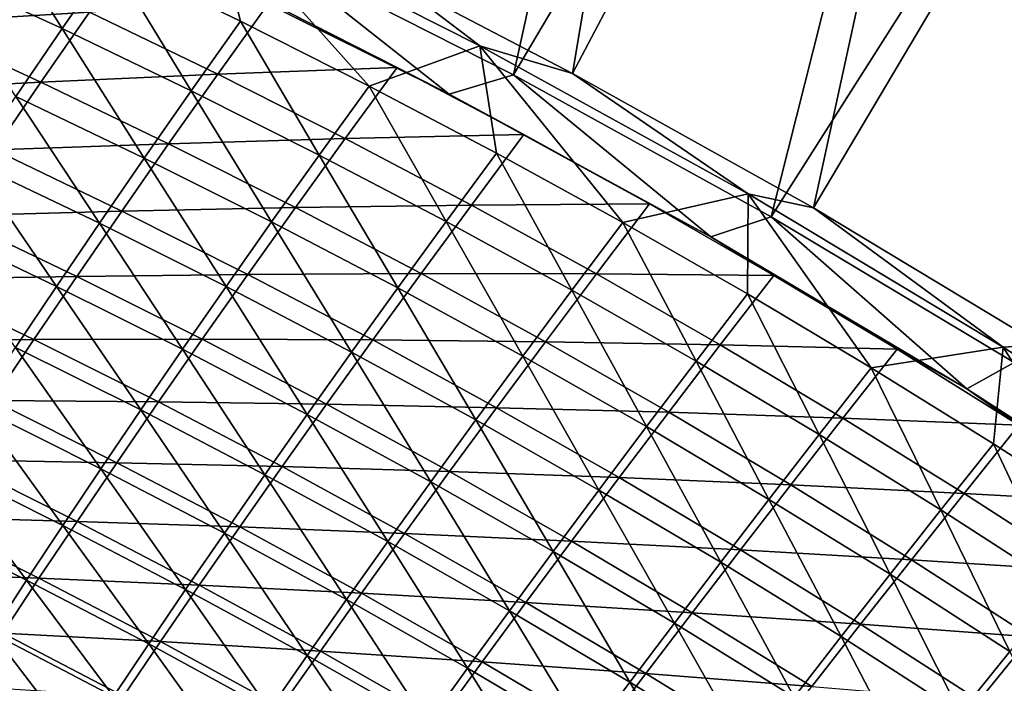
# Model space of a CAD drawing. Header units: metres. Extents: x 0 to 1400, y -1400 to 0.
# Tile 333 of 346: x 1076 to 1126, y -148 to -114. Entities that reach past the tile are written whole.
import ezdxf

# ---------------------------------------------------------------- set-up
doc = ezdxf.new("R2010")
doc.units = ezdxf.units.M

msp = doc.modelspace()

# ---------------------------------------------------------------- linework, layer by layer
at = {"layer": 'None'}
for points in [[(1103.947266, -116.800903, -32.128109), (1094.710938, -111.985725, -32.128178), (1112.746704, -64.280266, -3)], [(1127.573364, -71.975037, -3), (1103.947266, -116.800903, -32.128109), (1112.746704, -64.280266, -3)], [(1088.201904, -110.417061, -29.54307), (1100.911011, -116.87294, -29.542974), (1112.330688, -64.937813)], [(1112.330688, -64.937813), (1100.911011, -116.87294, -29.542974), (1127.141602, -72.621475)], [(1116.312256, -123.70829, -32.128021), (1103.947266, -116.800903, -32.128109), (1127.573364, -71.975037, -3)], [(1142.121826, -80.183357, -3), (1116.312256, -123.70829, -32.128021), (1127.573364, -71.975037, -3)], [(1100.911011, -116.87294, -29.542974), (1114.137207, -124.173477, -29.542881), (1127.141602, -72.621475)], [(1127.141602, -72.621475), (1114.137207, -124.173477, -29.542881), (1141.674805, -80.81839)], [(1127.97998, -130.750443, -32.127945), (1116.312256, -123.70829, -32.128021), (1142.121826, -80.183357, -3)], [(1114.137207, -124.173477, -29.542881), (1126.619507, -131.659164, -29.542799), (1141.674805, -80.81839)], [(1073.519287, -107.804306, -60.632439), (1077.740479, -114.501343, -88.451279), (1071.058472, -111.426132, -88.453133)], [(1073.519287, -107.804306, -60.632439), (1080.23291, -110.906303, -60.631657), (1077.740479, -114.501343, -88.451279)], [(1080.23291, -110.906303, -60.631657), (1085.440796, -108.430626, -32.845211), (1086.891846, -114.122429, -60.630905)], [(1085.440796, -108.430626, -32.845211), (1094.710938, -111.985725, -32.128178), (1099.187134, -115.381149, -32.845203)], [(1086.891846, -114.122429, -60.630905), (1085.440796, -108.430626, -32.845211), (1093.493652, -117.452934, -60.630188)], [(1085.440796, -108.430626, -32.845211), (1099.187134, -115.381149, -32.845203), (1093.493652, -117.452934, -60.630188)], [(1079.132935, -113.651802, -60.157154), (1072.487427, -110.573967, -60.15797), (1070.029297, -114.199089, -87.992508)], [(1083.911865, -111.035873, -30.940533), (1097.603271, -117.870934, -30.940865), (1088.201904, -110.417061, -29.54307)], [(1097.603271, -117.870934, -30.940865), (1100.911011, -116.87294, -29.542974), (1088.201904, -110.417061, -29.54307)], [(1077.740479, -114.501343, -88.451279), (1080.23291, -110.906303, -60.631657), (1084.368042, -117.690514, -88.449501)], [(1084.368042, -117.690514, -88.449501), (1080.23291, -110.906303, -60.631657), (1086.891846, -114.122429, -60.630905)], [(1097.603271, -117.870934, -30.940865), (1083.911865, -111.035873, -30.940533), (1088.36084, -113.157722, -32.353397)], [(1071.058472, -111.426132, -88.453133), (1077.740479, -114.501343, -88.451279), (1075.359985, -117.983917, -116.307114)], [(1094.710938, -111.985725, -32.128178), (1103.947266, -116.800903, -32.128109), (1099.187134, -115.381149, -32.845203)], [(1079.132935, -113.651802, -60.157154), (1085.726196, -116.843452, -60.156368), (1088.36084, -113.157722, -32.353397)], [(1085.726196, -116.843452, -60.156368), (1094.928955, -116.49247, -32.353577), (1088.36084, -113.157722, -32.353397)], [(1094.928955, -116.49247, -32.353577), (1097.603271, -117.870934, -30.940865), (1088.36084, -113.157722, -32.353397)], [(1070.029297, -114.199089, -87.992508), (1076.643188, -117.250145, -87.990387), (1079.132935, -113.651802, -60.157154)], [(1076.643188, -117.250145, -87.990387), (1085.726196, -116.843452, -60.156368), (1079.132935, -113.651802, -60.157154)], [(1067.683472, -117.708984, -115.862732), (1076.643188, -117.250145, -87.990387), (1070.029297, -114.199089, -87.992508)], [(1090.938477, -120.993896, -88.447784), (1084.368042, -117.690514, -88.449501), (1086.891846, -114.122429, -60.630905)], [(1093.493652, -117.452934, -60.630188), (1090.938477, -120.993896, -88.447784), (1086.891846, -114.122429, -60.630905)], [(1075.359985, -117.983917, -116.307114), (1077.740479, -114.501343, -88.451279), (1081.954224, -121.148262, -116.30455)], [(1081.954224, -121.148262, -116.30455), (1077.740479, -114.501343, -88.451279), (1084.368042, -117.690514, -88.449501)], [(1093.493652, -117.452934, -60.630188), (1099.187134, -115.381149, -32.845203), (1100.035889, -120.898087, -60.629501)], [(1099.187134, -115.381149, -32.845203), (1103.947266, -116.800903, -32.128109), (1112.960205, -122.98671, -32.845219)], [(1100.035889, -120.898087, -60.629501), (1099.187134, -115.381149, -32.845203), (1106.516235, -124.458008, -60.628849)], [(1099.187134, -115.381149, -32.845203), (1112.960205, -122.98671, -32.845219), (1106.516235, -124.458008, -60.628849)], [(1085.726196, -116.843452, -60.156368), (1092.264771, -120.148834, -60.155613), (1094.928955, -116.49247, -32.353577)], [(1092.264771, -120.148834, -60.155613), (1101.439697, -119.940956, -32.353752), (1094.928955, -116.49247, -32.353577)], [(1101.439697, -119.940956, -32.353752), (1097.603271, -117.870934, -30.940865), (1094.928955, -116.49247, -32.353577)], [(1076.643188, -117.250145, -87.990387), (1067.683472, -117.708984, -115.862732), (1074.263916, -120.735451, -115.859627)], [(1083.204834, -120.414825, -87.988342), (1076.643188, -117.250145, -87.990387), (1074.263916, -120.735451, -115.859627)], [(1083.204834, -120.414825, -87.988342), (1085.726196, -116.843452, -60.156368), (1076.643188, -117.250145, -87.990387)], [(1092.264771, -120.148834, -60.155613), (1085.726196, -116.843452, -60.156368), (1083.204834, -120.414825, -87.988342)], [(1097.603271, -117.870934, -30.940865), (1111.037354, -125.191483, -30.942022), (1100.911011, -116.87294, -29.542974)], [(1111.037354, -125.191483, -30.942022), (1114.137207, -124.173477, -29.542881), (1100.911011, -116.87294, -29.542974)], [(1103.947266, -116.800903, -32.128109), (1116.312256, -123.70829, -32.128021), (1112.960205, -122.98671, -32.845219)], [(1081.954224, -121.148262, -116.30455), (1084.368042, -117.690514, -88.449501), (1088.491821, -124.426567, -116.302094)], [(1084.368042, -117.690514, -88.449501), (1090.938477, -120.993896, -88.447784), (1088.491821, -124.426567, -116.302094)], [(1090.938477, -120.993896, -88.447784), (1093.493652, -117.452934, -60.630188), (1097.449585, -124.411766, -88.446152)], [(1097.449585, -124.411766, -88.446152), (1093.493652, -117.452934, -60.630188), (1100.035889, -120.898087, -60.629501)], [(1073.087402, -121.356125, -144.19429), (1075.359985, -117.983917, -116.307114), (1079.647217, -124.497505, -144.191177)], [(1079.647217, -124.497505, -144.191177), (1075.359985, -117.983917, -116.307114), (1081.954224, -121.148262, -116.30455)], [(1111.037354, -125.191483, -30.942022), (1097.603271, -117.870934, -30.940865), (1107.890625, -123.503029, -32.353924)], [(1097.603271, -117.870934, -30.940865), (1101.439697, -119.940956, -32.353752), (1107.890625, -123.503029, -32.353924)], [(1089.711914, -123.693062, -87.986374), (1092.264771, -120.148834, -60.155613), (1083.204834, -120.414825, -87.988342)], [(1089.711914, -123.693062, -87.986374), (1098.745972, -123.567871, -60.154892), (1092.264771, -120.148834, -60.155613)], [(1098.745972, -123.567871, -60.154892), (1101.439697, -119.940956, -32.353752), (1092.264771, -120.148834, -60.155613)], [(1107.890625, -123.503029, -32.353924), (1101.439697, -119.940956, -32.353752), (1098.745972, -123.567871, -60.154892)], [(1080.792358, -123.87529, -115.856621), (1074.263916, -120.735451, -115.859627), (1071.991699, -124.110008, -143.760651)], [(1083.204834, -120.414825, -87.988342), (1074.263916, -120.735451, -115.859627), (1080.792358, -123.87529, -115.856621)], [(1089.711914, -123.693062, -87.986374), (1083.204834, -120.414825, -87.988342), (1080.792358, -123.87529, -115.856621)], [(1086.150391, -127.75251, -144.188202), (1079.647217, -124.497505, -144.191177), (1081.954224, -121.148262, -116.30455)], [(1088.491821, -124.426567, -116.302094), (1086.150391, -127.75251, -144.188202), (1081.954224, -121.148262, -116.30455)], [(1088.491821, -124.426567, -116.302094), (1090.938477, -120.993896, -88.447784), (1094.969971, -127.819099, -116.299736)], [(1094.969971, -127.819099, -116.299736), (1090.938477, -120.993896, -88.447784), (1097.449585, -124.411766, -88.446152)], [(1097.449585, -124.411766, -88.446152), (1100.035889, -120.898087, -60.629501), (1103.898926, -127.94426, -88.444588)], [(1100.035889, -120.898087, -60.629501), (1106.516235, -124.458008, -60.628849), (1103.898926, -127.94426, -88.444588)], [(1070.919067, -124.619759, -172.106033), (1073.087402, -121.356125, -144.19429), (1077.443481, -127.739746, -172.102493)], [(1077.443481, -127.739746, -172.102493), (1073.087402, -121.356125, -144.19429), (1079.647217, -124.497505, -144.191177)], [(1106.516235, -124.458008, -60.628849), (1112.960205, -122.98671, -32.845219), (1112.932373, -128.132324, -60.628235)], [(1112.960205, -122.98671, -32.845219), (1119.282104, -131.920471, -60.627651), (1112.932373, -128.132324, -60.628235)], [(1112.960205, -122.98671, -32.845219), (1116.312256, -123.70829, -32.128021), (1126.058838, -130.861496, -32.845287)], [(1112.960205, -122.98671, -32.845219), (1126.058838, -130.861496, -32.845287), (1119.282104, -131.920471, -60.627651)], [(1080.792358, -123.87529, -115.856621), (1087.266357, -127.128426, -115.853729), (1089.711914, -123.693062, -87.986374)], [(1087.266357, -127.128426, -115.853729), (1096.161743, -127.084801, -87.984482), (1089.711914, -123.693062, -87.986374)], [(1096.161743, -127.084801, -87.984482), (1098.745972, -123.567871, -60.154892), (1089.711914, -123.693062, -87.986374)], [(1105.16748, -127.100441, -60.154205), (1098.745972, -123.567871, -60.154892), (1096.161743, -127.084801, -87.984482)], [(1105.16748, -127.100441, -60.154205), (1107.890625, -123.503029, -32.353924), (1098.745972, -123.567871, -60.154892)], [(1114.279297, -127.178268, -32.354088), (1107.890625, -123.503029, -32.353924), (1105.16748, -127.100441, -60.154205)], [(1111.037354, -125.191483, -30.942022), (1107.890625, -123.503029, -32.353924), (1114.279297, -127.178268, -32.354088)], [(1116.312256, -123.70829, -32.128021), (1127.97998, -130.750443, -32.127945), (1126.058838, -130.861496, -32.845287)], [(1078.485596, -127.226852, -143.757004), (1071.991699, -124.110008, -143.760651), (1069.822876, -127.375702, -171.686188)], [(1078.485596, -127.226852, -143.757004), (1080.792358, -123.87529, -115.856621), (1071.991699, -124.110008, -143.760651)], [(1087.266357, -127.128426, -115.853729), (1080.792358, -123.87529, -115.856621), (1078.485596, -127.226852, -143.757004)], [(1111.037354, -125.191483, -30.942022), (1124.188843, -133.005203, -30.944132), (1114.137207, -124.173477, -29.542881)], [(1124.188843, -133.005203, -30.944132), (1126.619507, -131.659164, -29.542799), (1114.137207, -124.173477, -29.542881)], [(1075.339355, -130.877151, -200.035233), (1070.919067, -124.619759, -172.106033), (1077.443481, -127.739746, -172.102493)], [(1077.443481, -127.739746, -172.102493), (1079.647217, -124.497505, -144.191177), (1083.911499, -130.972961, -172.099106)], [(1079.647217, -124.497505, -144.191177), (1086.150391, -127.75251, -144.188202), (1083.911499, -130.972961, -172.099106)], [(1086.150391, -127.75251, -144.188202), (1088.491821, -124.426567, -116.302094), (1092.594604, -131.121399, -144.185349)], [(1092.594604, -131.121399, -144.185349), (1088.491821, -124.426567, -116.302094), (1094.969971, -127.819099, -116.299736)], [(1094.969971, -127.819099, -116.299736), (1097.449585, -124.411766, -88.446152), (1101.386719, -131.326004, -116.297501)], [(1101.386719, -131.326004, -116.297501), (1097.449585, -124.411766, -88.446152), (1103.898926, -127.94426, -88.444588)], [(1103.898926, -127.94426, -88.444588), (1106.516235, -124.458008, -60.628849), (1110.28418, -131.590988, -88.443108)], [(1106.516235, -124.458008, -60.628849), (1112.932373, -128.132324, -60.628235), (1110.28418, -131.590988, -88.443108)], [(1124.188843, -133.005203, -30.944132), (1111.037354, -125.191483, -30.942022), (1120.603027, -130.966217, -32.354244)], [(1120.603027, -130.966217, -32.354244), (1111.037354, -125.191483, -30.942022), (1114.279297, -127.178268, -32.354088)], [(1076.281372, -130.471115, -171.682022), (1069.822876, -127.375702, -171.686188), (1067.753906, -130.534973, -199.632431)], [(1078.485596, -127.226852, -143.757004), (1069.822876, -127.375702, -171.686188), (1076.281372, -130.471115, -171.682022)], [(1084.925171, -130.456665, -143.753479), (1078.485596, -127.226852, -143.757004), (1076.281372, -130.471115, -171.682022)], [(1084.925171, -130.456665, -143.753479), (1087.266357, -127.128426, -115.853729), (1078.485596, -127.226852, -143.757004)], [(1084.925171, -130.456665, -143.753479), (1093.683228, -130.494797, -115.850952), (1087.266357, -127.128426, -115.853729)], [(1093.683228, -130.494797, -115.850952), (1096.161743, -127.084801, -87.984482), (1087.266357, -127.128426, -115.853729)], [(1102.552124, -130.58989, -87.982674), (1096.161743, -127.084801, -87.984482), (1093.683228, -130.494797, -115.850952)], [(1102.552124, -130.58989, -87.982674), (1105.16748, -127.100441, -60.154205), (1096.161743, -127.084801, -87.984482)], [(1111.526855, -130.74614, -60.153557), (1105.16748, -127.100441, -60.154205), (1102.552124, -130.58989, -87.982674)], [(1111.526855, -130.74614, -60.153557), (1114.279297, -127.178268, -32.354088), (1105.16748, -127.100441, -60.154205)], [(1120.603027, -130.966217, -32.354244), (1114.279297, -127.178268, -32.354088), (1111.526855, -130.74614, -60.153557)], [(1081.771484, -134.089813, -200.031525), (1075.339355, -130.877151, -200.035233), (1077.443481, -127.739746, -172.102493)], [(1083.911499, -130.972961, -172.099106), (1081.771484, -134.089813, -200.031525), (1077.443481, -127.739746, -172.102493)], [(1083.911499, -130.972961, -172.099106), (1086.150391, -127.75251, -144.188202), (1090.320557, -134.319656, -172.095856)], [(1090.320557, -134.319656, -172.095856), (1086.150391, -127.75251, -144.188202), (1092.594604, -131.121399, -144.185349)], [(1092.594604, -131.121399, -144.185349), (1094.969971, -127.819099, -116.299736), (1098.977295, -134.604309, -144.182632)], [(1094.969971, -127.819099, -116.299736), (1101.386719, -131.326004, -116.297501), (1098.977295, -134.604309, -144.182632)], [(1107.73938, -134.946884, -116.295372), (1101.386719, -131.326004, -116.297501), (1103.898926, -127.94426, -88.444588)], [(1107.73938, -134.946884, -116.295372), (1103.898926, -127.94426, -88.444588), (1110.28418, -131.590988, -88.443108)], [(1110.28418, -131.590988, -88.443108), (1112.932373, -128.132324, -60.628235), (1116.603027, -135.35144, -88.441719)], [(1112.932373, -128.132324, -60.628235), (1119.282104, -131.920471, -60.627651), (1116.603027, -135.35144, -88.441719)], [(1074.176514, -133.610229, -199.627869), (1076.281372, -130.471115, -171.682022), (1067.753906, -130.534973, -199.632431)], [(1073.331055, -133.912048, -227.987076), (1075.339355, -130.877151, -200.035233), (1079.727295, -137.105148, -227.983154)], [(1082.685669, -133.679092, -171.678009), (1076.281372, -130.471115, -171.682022), (1074.176514, -133.610229, -199.627869)], [(1075.339355, -130.877151, -200.035233), (1081.771484, -134.089813, -200.031525), (1079.727295, -137.105148, -227.983154)], [(1076.281372, -130.471115, -171.682022), (1082.685669, -133.679092, -171.678009), (1084.925171, -130.456665, -143.753479)], [(1082.685669, -133.679092, -171.678009), (1091.307861, -133.799377, -143.750107), (1084.925171, -130.456665, -143.753479)], [(1091.307861, -133.799377, -143.750107), (1093.683228, -130.494797, -115.850952), (1084.925171, -130.456665, -143.753479)], [(1100.040771, -133.974289, -115.848297), (1093.683228, -130.494797, -115.850952), (1091.307861, -133.799377, -143.750107)], [(1100.040771, -133.974289, -115.848297), (1102.552124, -130.58989, -87.982674), (1093.683228, -130.494797, -115.850952)], [(1108.880249, -134.207977, -87.980957), (1102.552124, -130.58989, -87.982674), (1100.040771, -133.974289, -115.848297)], [(1108.880249, -134.207977, -87.980957), (1111.526855, -130.74614, -60.153557), (1102.552124, -130.58989, -87.982674)], [(1117.821411, -134.504517, -60.152943), (1111.526855, -130.74614, -60.153557), (1108.880249, -134.207977, -87.980957)], [(1117.821411, -134.504517, -60.152943), (1120.603027, -130.966217, -32.354244), (1111.526855, -130.74614, -60.153557)], [(1126.058838, -130.861496, -32.845287), (1125.562866, -135.82196, -60.62711), (1119.282104, -131.920471, -60.627651)], [(1125.562866, -135.82196, -60.62711), (1126.058838, -130.861496, -32.845287), (1131.772583, -139.836227, -60.626606)], [(1126.058838, -130.861496, -32.845287), (1127.97998, -130.750443, -32.127945), (1138.311157, -138.839264, -32.84536)], [(1126.058838, -130.861496, -32.845287), (1138.311157, -138.839264, -32.84536), (1131.772583, -139.836227, -60.626606)], [(1081.771484, -134.089813, -200.031525), (1083.911499, -130.972961, -172.099106), (1088.14502, -137.415497, -200.027969)], [(1088.14502, -137.415497, -200.027969), (1083.911499, -130.972961, -172.099106), (1090.320557, -134.319656, -172.095856)], [(1090.320557, -134.319656, -172.095856), (1092.594604, -131.121399, -144.185349), (1096.668335, -137.779938, -172.092758)], [(1092.594604, -131.121399, -144.185349), (1098.977295, -134.604309, -144.182632), (1096.668335, -137.779938, -172.092758)], [(1098.977295, -134.604309, -144.182632), (1101.386719, -131.326004, -116.297501), (1105.296265, -138.200882, -144.180069)], [(1101.386719, -131.326004, -116.297501), (1107.73938, -134.946884, -116.295372), (1105.296265, -138.200882, -144.180069)], [(1126.859619, -134.866394, -32.354393), (1120.603027, -130.966217, -32.354244), (1117.821411, -134.504517, -60.152943)], [(1126.859619, -134.866394, -32.354393), (1124.188843, -133.005203, -30.944132), (1120.603027, -130.966217, -32.354244)], [(1114.026001, -138.681274, -116.293365), (1107.73938, -134.946884, -116.295372), (1110.28418, -131.590988, -88.443108)], [(1114.026001, -138.681274, -116.293365), (1110.28418, -131.590988, -88.443108), (1116.603027, -135.35144, -88.441719)], [(1119.282104, -131.920471, -60.627651), (1122.853271, -139.225113, -88.440414), (1116.603027, -135.35144, -88.441719)], [(1119.282104, -131.920471, -60.627651), (1125.562866, -135.82196, -60.62711), (1122.853271, -139.225113, -88.440414)], [(1124.188843, -133.005203, -30.944132), (1137.031738, -141.316284, -30.947189), (1126.619507, -131.659164, -29.542799)], [(1137.031738, -141.316284, -30.947189), (1124.188843, -133.005203, -30.944132), (1133.046265, -138.878265, -32.354538)], [(1124.188843, -133.005203, -30.944132), (1126.859619, -134.866394, -32.354393), (1133.046265, -138.878265, -32.354538)], [(1077.775635, -140.021011, -255.951675), (1071.415161, -136.846786, -255.955688), (1073.331055, -133.912048, -227.987076)], [(1080.545044, -136.797607, -199.623489), (1074.176514, -133.610229, -199.627869), (1072.167236, -136.646622, -227.592346)], [(1079.727295, -137.105148, -227.983154), (1077.775635, -140.021011, -255.951675), (1073.331055, -133.912048, -227.987076)], [(1080.545044, -136.797607, -199.623489), (1082.685669, -133.679092, -171.678009), (1074.176514, -133.610229, -199.627869)], [(1080.545044, -136.797607, -199.623489), (1089.033447, -136.999573, -171.674149), (1082.685669, -133.679092, -171.678009)], [(1089.033447, -136.999573, -171.674149), (1091.307861, -133.799377, -143.750107), (1082.685669, -133.679092, -171.678009)], [(1097.63147, -137.254852, -143.746887), (1091.307861, -133.799377, -143.750107), (1089.033447, -136.999573, -171.674149)], [(1097.63147, -137.254852, -143.746887), (1100.040771, -133.974289, -115.848297), (1091.307861, -133.799377, -143.750107)], [(1079.727295, -137.105148, -227.983154), (1081.771484, -134.089813, -200.031525), (1086.065063, -140.410736, -227.979401)], [(1086.065063, -140.410736, -227.979401), (1081.771484, -134.089813, -200.031525), (1088.14502, -137.415497, -200.027969)], [(1088.14502, -137.415497, -200.027969), (1090.320557, -134.319656, -172.095856), (1094.45752, -140.854294, -200.024582)], [(1090.320557, -134.319656, -172.095856), (1096.668335, -137.779938, -172.092758), (1094.45752, -140.854294, -200.024582)], [(1106.336426, -137.566498, -115.845772), (1100.040771, -133.974289, -115.848297), (1097.63147, -137.254852, -143.746887)], [(1106.336426, -137.566498, -115.845772), (1108.880249, -134.207977, -87.980957), (1100.040771, -133.974289, -115.848297)], [(1115.143921, -137.938599, -87.97934), (1108.880249, -134.207977, -87.980957), (1106.336426, -137.566498, -115.845772)], [(1115.143921, -137.938599, -87.97934), (1117.821411, -134.504517, -60.152943), (1108.880249, -134.207977, -87.980957)], [(1098.977295, -134.604309, -144.182632), (1102.952759, -141.353485, -172.089828), (1096.668335, -137.779938, -172.092758)], [(1098.977295, -134.604309, -144.182632), (1105.296265, -138.200882, -144.180069), (1102.952759, -141.353485, -172.089828)], [(1105.296265, -138.200882, -144.180069), (1107.73938, -134.946884, -116.295372), (1111.549316, -141.910599, -144.177643)], [(1107.73938, -134.946884, -116.295372), (1114.026001, -138.681274, -116.293365), (1111.549316, -141.910599, -144.177643)], [(1124.048706, -138.375107, -60.152367), (1117.821411, -134.504517, -60.152943), (1115.143921, -137.938599, -87.97934)], [(1124.048706, -138.375107, -60.152367), (1126.859619, -134.866394, -32.354393), (1117.821411, -134.504517, -60.152943)], [(1133.046265, -138.878265, -32.354538), (1126.859619, -134.866394, -32.354393), (1124.048706, -138.375107, -60.152367)], [(1120.244141, -142.528641, -116.291489), (1114.026001, -138.681274, -116.293365), (1116.603027, -135.35144, -88.441719)], [(1116.603027, -135.35144, -88.441719), (1122.853271, -139.225113, -88.440414), (1120.244141, -142.528641, -116.291489)], [(1125.562866, -135.82196, -60.62711), (1129.032593, -143.211472, -88.439194), (1122.853271, -139.225113, -88.440414)], [(1129.032593, -143.211472, -88.439194), (1125.562866, -135.82196, -60.62711), (1131.772583, -139.836227, -60.626606)], [(1069.587646, -139.68367, -283.938385), (1071.415161, -136.846786, -255.955688), (1075.912842, -142.839462, -283.934418)], [(1078.499878, -139.814362, -227.587738), (1072.167236, -136.646622, -227.592346), (1070.250122, -139.582672, -255.572815)], [(1071.415161, -136.846786, -255.955688), (1077.775635, -140.021011, -255.951675), (1075.912842, -142.839462, -283.934418)], [(1072.167236, -136.646622, -227.592346), (1078.499878, -139.814362, -227.587738), (1080.545044, -136.797607, -199.623489)], [(1078.499878, -139.814362, -227.587738), (1086.857178, -140.097031, -199.619278), (1080.545044, -136.797607, -199.623489)], [(1086.857178, -140.097031, -199.619278), (1089.033447, -136.999573, -171.674149), (1080.545044, -136.797607, -199.623489)], [(1095.322144, -140.432419, -171.670471), (1089.033447, -136.999573, -171.674149), (1086.857178, -140.097031, -199.619278)], [(1095.322144, -140.432419, -171.670471), (1097.63147, -137.254852, -143.746887), (1089.033447, -136.999573, -171.674149)], [(1077.775635, -140.021011, -255.951675), (1079.727295, -137.105148, -227.983154), (1084.077637, -143.307205, -255.94783)], [(1084.077637, -143.307205, -255.94783), (1079.727295, -137.105148, -227.983154), (1086.065063, -140.410736, -227.979401)], [(1086.065063, -140.410736, -227.979401), (1088.14502, -137.415497, -200.027969), (1092.341919, -143.828949, -227.97583)], [(1092.341919, -143.828949, -227.97583), (1088.14502, -137.415497, -200.027969), (1094.45752, -140.854294, -200.024582)], [(1103.893311, -140.822754, -143.743805), (1097.63147, -137.254852, -143.746887), (1095.322144, -140.432419, -171.670471)], [(1103.893311, -140.822754, -143.743805), (1106.336426, -137.566498, -115.845772), (1097.63147, -137.254852, -143.746887)], [(1094.45752, -140.854294, -200.024582), (1096.668335, -137.779938, -172.092758), (1100.706665, -144.405869, -200.021378)], [(1096.668335, -137.779938, -172.092758), (1102.952759, -141.353485, -172.089828), (1100.706665, -144.405869, -200.021378)], [(1112.567627, -141.271011, -115.843384), (1106.336426, -137.566498, -115.845772), (1103.893311, -140.822754, -143.743805)], [(1112.567627, -141.271011, -115.843384), (1115.143921, -137.938599, -87.97934), (1106.336426, -137.566498, -115.845772)], [(1121.340454, -141.781296, -87.977814), (1115.143921, -137.938599, -87.97934), (1112.567627, -141.271011, -115.843384)], [(1121.340454, -141.781296, -87.977814), (1124.048706, -138.375107, -60.152367), (1115.143921, -137.938599, -87.97934)], [(1105.296265, -138.200882, -144.180069), (1109.171387, -145.039764, -172.087067), (1102.952759, -141.353485, -172.089828)], [(1105.296265, -138.200882, -144.180069), (1111.549316, -141.910599, -144.177643), (1109.171387, -145.039764, -172.087067)], [(1130.206299, -142.357376, -60.151833), (1124.048706, -138.375107, -60.152367), (1121.340454, -141.781296, -87.977814)], [(1130.206299, -142.357376, -60.151833), (1133.046265, -138.878265, -32.354538), (1124.048706, -138.375107, -60.152367)], [(1111.549316, -141.910599, -144.177643), (1114.026001, -138.681274, -116.293365), (1117.734253, -145.733002, -144.175369)], [(1114.026001, -138.681274, -116.293365), (1120.244141, -142.528641, -116.291489), (1117.734253, -145.733002, -144.175369)], [(1122.853271, -139.225113, -88.440414), (1126.391602, -146.488495, -116.289742), (1120.244141, -142.528641, -116.291489)], [(1122.853271, -139.225113, -88.440414), (1129.032593, -143.211472, -88.439194), (1126.391602, -146.488495, -116.289742)], [(1076.546997, -142.731491, -255.568146), (1070.250122, -139.582672, -255.572815), (1068.421509, -142.420776, -283.566467)], [(1075.912842, -142.839462, -283.934418), (1074.135864, -145.562561, -311.92749), (1069.587646, -139.68367, -283.938385)], [(1076.546997, -142.731491, -255.568146), (1078.499878, -139.814362, -227.587738), (1070.250122, -139.582672, -255.572815)], [(1075.912842, -142.839462, -283.934418), (1077.775635, -140.021011, -255.951675), (1082.179932, -146.106674, -283.930634)], [(1076.546997, -142.731491, -255.568146), (1084.776245, -143.093674, -227.583313), (1078.499878, -139.814362, -227.587738)], [(1082.179932, -146.106674, -283.930634), (1077.775635, -140.021011, -255.951675), (1084.077637, -143.307205, -255.94783)], [(1084.776245, -143.093674, -227.583313), (1086.857178, -140.097031, -199.619278), (1078.499878, -139.814362, -227.587738)], [(1084.077637, -143.307205, -255.94783), (1086.065063, -140.410736, -227.979401), (1090.319092, -146.705444, -255.944183)], [(1093.110596, -143.508377, -199.61525), (1086.857178, -140.097031, -199.619278), (1084.776245, -143.093674, -227.583313)], [(1086.065063, -140.410736, -227.979401), (1092.341919, -143.828949, -227.97583), (1090.319092, -146.705444, -255.944183)], [(1093.110596, -143.508377, -199.61525), (1095.322144, -140.432419, -171.670471), (1086.857178, -140.097031, -199.619278)], [(1101.549316, -143.977264, -171.666977), (1095.322144, -140.432419, -171.670471), (1093.110596, -143.508377, -199.61525)], [(1101.549316, -143.977264, -171.666977), (1103.893311, -140.822754, -143.743805), (1095.322144, -140.432419, -171.670471)], [(1098.555786, -147.35939, -227.972427), (1092.341919, -143.828949, -227.97583), (1094.45752, -140.854294, -200.024582)], [(1098.555786, -147.35939, -227.972427), (1094.45752, -140.854294, -200.024582), (1100.706665, -144.405869, -200.021378)], [(1110.090942, -144.502594, -143.740906), (1103.893311, -140.822754, -143.743805), (1101.549316, -143.977264, -171.666977)], [(1110.090942, -144.502594, -143.740906), (1112.567627, -141.271011, -115.843384), (1103.893311, -140.822754, -143.743805)], [(1102.952759, -141.353485, -172.089828), (1106.890503, -148.069733, -200.018356), (1100.706665, -144.405869, -200.021378)], [(1102.952759, -141.353485, -172.089828), (1109.171387, -145.039764, -172.087067), (1106.890503, -148.069733, -200.018356)], [(1118.731934, -145.087372, -115.841141), (1112.567627, -141.271011, -115.843384), (1110.090942, -144.502594, -143.740906)], [(1118.731934, -145.087372, -115.841141), (1121.340454, -141.781296, -87.977814), (1112.567627, -141.271011, -115.843384)], [(1111.549316, -141.910599, -144.177643), (1115.322266, -148.838333, -172.084473), (1109.171387, -145.039764, -172.087067)], [(1111.549316, -141.910599, -144.177643), (1117.734253, -145.733002, -144.175369), (1115.322266, -148.838333, -172.084473)], [(1127.467285, -145.73555, -87.976387), (1121.340454, -141.781296, -87.977814), (1118.731934, -145.087372, -115.841141)], [(1127.467285, -145.73555, -87.976387), (1130.206299, -142.357376, -60.151833), (1121.340454, -141.781296, -87.977814)], [(1068.421509, -142.420776, -283.566467), (1074.683228, -145.551102, -283.56192), (1076.546997, -142.731491, -255.568146)], [(1117.734253, -145.733002, -144.175369), (1120.244141, -142.528641, -116.291489), (1123.848755, -149.667572, -144.173248)], [(1120.244141, -142.528641, -116.291489), (1126.391602, -146.488495, -116.289742), (1123.848755, -149.667572, -144.173248)], [(1074.135864, -145.562561, -311.92749), (1075.912842, -142.839462, -283.934418), (1080.368774, -148.810959, -311.923859)], [(1074.683228, -145.551102, -283.56192), (1082.787842, -145.991333, -255.56369), (1076.546997, -142.731491, -255.568146)], [(1080.368774, -148.810959, -311.923859), (1075.912842, -142.839462, -283.934418), (1082.179932, -146.106674, -283.930634)], [(1082.787842, -145.991333, -255.56369), (1084.776245, -143.093674, -227.583313), (1076.546997, -142.731491, -255.568146)], [(1082.179932, -146.106674, -283.930634), (1084.077637, -143.307205, -255.94783), (1088.386353, -149.485367, -283.927032)], [(1090.994019, -146.484375, -227.579102), (1084.776245, -143.093674, -227.583313), (1082.787842, -145.991333, -255.56369)], [(1084.077637, -143.307205, -255.94783), (1090.319092, -146.705444, -255.944183), (1088.386353, -149.485367, -283.927032)], [(1090.994019, -146.484375, -227.579102), (1093.110596, -143.508377, -199.61525), (1084.776245, -143.093674, -227.583313)], [(1099.302612, -147.031235, -199.61142), (1093.110596, -143.508377, -199.61525), (1090.994019, -146.484375, -227.579102)], [(1099.302612, -147.031235, -199.61142), (1101.549316, -143.977264, -171.666977), (1093.110596, -143.508377, -199.61525)], [(1090.319092, -146.705444, -255.944183), (1092.341919, -143.828949, -227.97583), (1096.497803, -150.215378, -255.94072)], [(1092.341919, -143.828949, -227.97583), (1098.555786, -147.35939, -227.972427), (1096.497803, -150.215378, -255.94072)], [(1107.712646, -147.633667, -171.663666), (1101.549316, -143.977264, -171.666977), (1099.302612, -147.031235, -199.61142)], [(1107.712646, -147.633667, -171.663666), (1110.090942, -144.502594, -143.740906), (1101.549316, -143.977264, -171.666977)], [(1104.70459, -151.001602, -227.969238), (1098.555786, -147.35939, -227.972427), (1100.706665, -144.405869, -200.021378)], [(1100.706665, -144.405869, -200.021378), (1106.890503, -148.069733, -200.018356), (1104.70459, -151.001602, -227.969238)], [(1116.221924, -148.293961, -143.738174), (1110.090942, -144.502594, -143.740906), (1107.712646, -147.633667, -171.663666)], [(1116.221924, -148.293961, -143.738174), (1118.731934, -145.087372, -115.841141), (1110.090942, -144.502594, -143.740906)], [(1109.171387, -145.039764, -172.087067), (1113.006836, -151.845383, -200.015518), (1106.890503, -148.069733, -200.018356)], [(1109.171387, -145.039764, -172.087067), (1115.322266, -148.838333, -172.084473), (1113.006836, -151.845383, -200.015518)], [(1124.826782, -149.015045, -115.839043), (1118.731934, -145.087372, -115.841141), (1116.221924, -148.293961, -143.738174)], [(1124.826782, -149.015045, -115.839043), (1127.467285, -145.73555, -87.976387), (1118.731934, -145.087372, -115.841141)], [(1072.441162, -148.192322, -339.926605), (1074.135864, -145.562561, -311.92749), (1078.641113, -151.421799, -339.923248)], [(1072.905273, -148.275391, -311.566406), (1080.888916, -148.791916, -283.557556), (1074.683228, -145.551102, -283.56192)], [(1078.641113, -151.421799, -339.923248), (1074.135864, -145.562561, -311.92749), (1080.368774, -148.810959, -311.923859)], [(1080.888916, -148.791916, -283.557556), (1082.787842, -145.991333, -255.56369), (1074.683228, -145.551102, -283.56192)], [(1088.970215, -149.362045, -255.559418), (1082.787842, -145.991333, -255.56369), (1080.888916, -148.791916, -283.557556)], [(1088.970215, -149.362045, -255.559418), (1090.994019, -146.484375, -227.579102), (1082.787842, -145.991333, -255.56369)], [(1117.734253, -145.733002, -144.175369), (1121.403076, -152.748672, -172.082062), (1115.322266, -148.838333, -172.084473)], [(1117.734253, -145.733002, -144.175369), (1123.848755, -149.667572, -144.173248), (1121.403076, -152.748672, -172.082062)], [(1133.522095, -149.800522, -87.97506), (1127.467285, -145.73555, -87.976387), (1124.826782, -149.015045, -115.839043)], [(1080.368774, -148.810959, -311.923859), (1082.179932, -146.106674, -283.930634), (1086.541138, -152.170258, -311.92041)], [(1082.179932, -146.106674, -283.930634), (1088.386353, -149.485367, -283.927032), (1086.541138, -152.170258, -311.92041)], [(1097.150879, -149.986099, -227.575089), (1090.994019, -146.484375, -227.579102), (1088.970215, -149.362045, -255.559418)], [(1097.150879, -149.986099, -227.575089), (1099.302612, -147.031235, -199.61142), (1090.994019, -146.484375, -227.579102)], [(1126.391602, -146.488495, -116.289742), (1129.890503, -153.713837, -144.171295), (1123.848755, -149.667572, -144.173248)], [(1090.319092, -146.705444, -255.944183), (1094.530273, -152.975174, -283.923615), (1088.386353, -149.485367, -283.927032)], [(1090.319092, -146.705444, -255.944183), (1096.497803, -150.215378, -255.94072), (1094.530273, -152.975174, -283.923615)], [(1105.43103, -150.665192, -199.607803), (1099.302612, -147.031235, -199.61142), (1097.150879, -149.986099, -227.575089)], [(1105.43103, -150.665192, -199.607803), (1107.712646, -147.633667, -171.663666), (1099.302612, -147.031235, -199.61142)], [(1096.497803, -150.215378, -255.94072), (1098.555786, -147.35939, -227.972427), (1102.611572, -153.836533, -255.937454)], [(1098.555786, -147.35939, -227.972427), (1104.70459, -151.001602, -227.969238), (1102.611572, -153.836533, -255.937454)], [(1106.890503, -148.069733, -200.018356), (1110.786011, -154.755096, -227.966232), (1104.70459, -151.001602, -227.969238)], [(1113.80957, -151.401169, -171.660553), (1107.712646, -147.633667, -171.663666), (1105.43103, -150.665192, -199.607803)], [(1106.890503, -148.069733, -200.018356), (1113.006836, -151.845383, -200.015518), (1110.786011, -154.755096, -227.966232)], [(1113.80957, -151.401169, -171.660553), (1116.221924, -148.293961, -143.738174), (1107.712646, -147.633667, -171.663666)]]:
    msp.add_3dface(points, dxfattribs=at)

doc.saveas('drawing.dxf')
